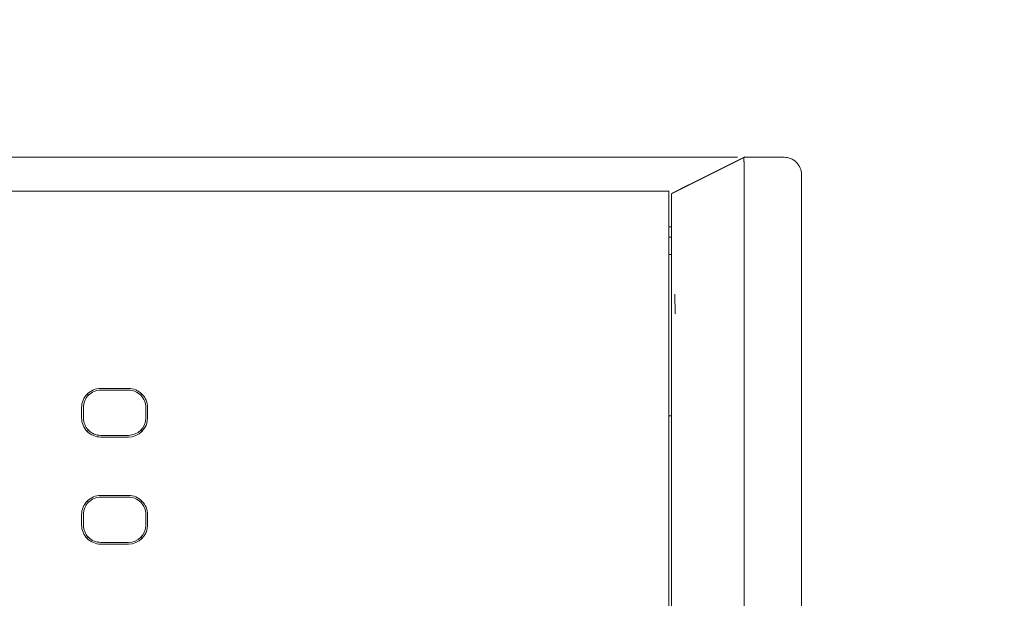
# Model space of a CAD drawing. Header units: millimetres. Extents: x -1114 to 1396, y -630 to 631.
# Tile 460 of 656: x 414 to 443, y -456 to -439. Entities that reach past the tile are written whole.
import ezdxf

# ---------------------------------------------------------------- set-up
doc = ezdxf.new("R2010")
doc.units = ezdxf.units.MM
doc.header["$MEASUREMENT"] = 0

msp = doc.modelspace()

# ---------------------------------------------------------------- linework, layer by layer
at = {"lineweight": 18}
for points, knots in [([(1038.9843, -629.7647), (1038.9843, -629.7647), (-1111.4882, -629.7647), (-1111.4882, -629.7647), (-1111.4882, -629.7647), (-1111.4882, -629.7647), (-1111.4882, 630.7883), (-1111.4882, 630.7883), (-1111.4882, 630.7883), (-1111.4882, 630.7883), (1038.9843, 630.7883), (1038.9843, 630.7883)], [0, 0, 0, 0, 0.3333333, 0.3333333, 0.3333333, 0.3333333, 0.6666667, 0.6666667, 0.6666667, 0.6666667, 1, 1, 1, 1]), ([(430.3991, -443.4076), (429.9166, -443.4076), (429.4403, -443.4076), (428.9543, -443.4076), (428.9543, -443.4076), (428.4985, -443.4076), (428.0342, -443.4076), (427.5956, -443.4076)], [0, 0, 0, 0, 0.5, 0.5, 0.5, 0.5, 1, 1, 1, 1]), ([(434.9691, -443.4076), (434.9307, -443.4076), (434.8877, -443.4076), (434.8399, -443.4076), (434.8399, -443.4076), (434.7921, -443.4076), (434.7396, -443.4076), (434.6822, -443.4076), (434.6822, -443.4076), (434.6249, -443.4076), (434.5627, -443.4076), (434.4957, -443.4076), (434.4957, -443.4076), (434.4623, -443.4076), (434.4276, -443.4076), (434.3917, -443.4076), (434.3917, -443.4076), (434.3557, -443.4076), (434.3185, -443.4076), (434.2804, -443.4076), (434.2804, -443.4076), (434.2042, -443.4076), (434.1241, -443.4076), (434.0404, -443.4076), (434.0404, -443.4076), (433.9567, -443.4076), (433.8694, -443.4076), (433.7783, -443.4076), (433.7783, -443.4076), (433.6873, -443.4076), (433.5927, -443.4076), (433.4943, -443.4076), (433.4943, -443.4076), (433.4451, -443.4076), (433.395, -443.4076), (433.3439, -443.4076), (433.3439, -443.4076), (433.2928, -443.4076), (433.2411, -443.4076), (433.1889, -443.4076), (433.1889, -443.4076), (433.0844, -443.4076), (432.9778, -443.4076), (432.8691, -443.4076), (432.8691, -443.4076), (432.7603, -443.4076), (432.6495, -443.4076), (432.5365, -443.4076), (432.5365, -443.4076), (432.4235, -443.4076), (432.3083, -443.4076), (432.1909, -443.4076), (432.1909, -443.4076), (432.1323, -443.4076), (432.073, -443.4076), (432.0137, -443.4076), (432.0137, -443.4076), (431.9545, -443.4076), (431.8952, -443.4076), (431.8358, -443.4076), (431.8358, -443.4076), (431.5982, -443.4076), (431.359, -443.4076), (431.1191, -443.4076), (431.1191, -443.4076), (430.8792, -443.4076), (430.6388, -443.4076), (430.399, -443.4076)], [0, 0, 0, 0, 0.0588235, 0.0588235, 0.0588235, 0.0588235, 0.1176471, 0.1176471, 0.1176471, 0.1176471, 0.1764706, 0.1764706, 0.1764706, 0.1764706, 0.2352941, 0.2352941, 0.2352941, 0.2352941, 0.2941176, 0.2941176, 0.2941176, 0.2941176, 0.3529412, 0.3529412, 0.3529412, 0.3529412, 0.4117647, 0.4117647, 0.4117647, 0.4117647, 0.4705882, 0.4705882, 0.4705882, 0.4705882, 0.5294118, 0.5294118, 0.5294118, 0.5294118, 0.5882353, 0.5882353, 0.5882353, 0.5882353, 0.6470588, 0.6470588, 0.6470588, 0.6470588, 0.7058824, 0.7058824, 0.7058824, 0.7058824, 0.7647059, 0.7647059, 0.7647059, 0.7647059, 0.8235294, 0.8235294, 0.8235294, 0.8235294, 0.8823529, 0.8823529, 0.8823529, 0.8823529, 0.9411765, 0.9411765, 0.9411765, 0.9411765, 1, 1, 1, 1]), ([(435.1758, -443.4076), (435.1758, -443.4076), (435.1721, -443.4095), (435.1721, -443.4095), (435.1721, -443.4095), (435.1721, -443.4095), (435.1721, -443.4095), (435.1721, -443.4095), (435.1721, -443.4095), (435.1721, -443.4095), (433.0736, -444.4582), (433.0736, -444.4582)], [0, 0, 0, 0, 0.3333333, 0.3333333, 0.3333333, 0.3333333, 0.6666667, 0.6666667, 0.6666667, 0.6666667, 1, 1, 1, 1]), ([(435.168, -443.4076), (435.1701, -443.4076), (435.1696, -443.4105), (435.1682, -443.4162), (435.1682, -443.4162), (435.1668, -443.4219), (435.1645, -443.4303), (435.1629, -443.4415), (435.1629, -443.4415), (435.1612, -443.4528), (435.1601, -443.4667), (435.161, -443.4835), (435.161, -443.4835), (435.1612, -443.4877), (435.1616, -443.492), (435.162, -443.4966), (435.162, -443.4966), (435.1625, -443.5011), (435.1628, -443.5058), (435.1632, -443.5107), (435.1632, -443.5107), (435.164, -443.5204), (435.1646, -443.5309), (435.1652, -443.5421), (435.1652, -443.5421), (435.1658, -443.5533), (435.1662, -443.5651), (435.1666, -443.5777), (435.1666, -443.5777), (435.167, -443.5903), (435.1674, -443.6036), (435.1676, -443.6174), (435.1676, -443.6174), (435.1681, -443.6451), (435.1684, -443.6754), (435.1685, -443.708), (435.1685, -443.708), (435.1686, -443.7734), (435.1681, -443.8486), (435.1677, -443.9336), (435.1677, -443.9336), (435.1676, -443.9549), (435.1676, -443.9768), (435.1675, -443.9993), (435.1675, -443.9993), (435.1674, -444.0218), (435.1674, -444.045), (435.1674, -444.0687), (435.1674, -444.0687), (435.1674, -444.1162), (435.1677, -444.1657), (435.1679, -444.217), (435.1679, -444.217), (435.1682, -444.3196), (435.1681, -444.4298), (435.168, -444.5474), (435.168, -444.5474), (435.168, -444.6062), (435.168, -444.6669), (435.168, -444.7295), (435.168, -444.7295), (435.168, -444.7608), (435.168, -444.7927), (435.168, -444.8249), (435.168, -444.8249), (435.168, -444.8571), (435.168, -444.8896), (435.1681, -444.9224), (435.1681, -444.9224), (435.1681, -445.0536), (435.168, -445.1894), (435.1679, -445.3299)], [0, 0, 0, 0, 0.0555556, 0.0555556, 0.0555556, 0.0555556, 0.1111111, 0.1111111, 0.1111111, 0.1111111, 0.1666667, 0.1666667, 0.1666667, 0.1666667, 0.2222222, 0.2222222, 0.2222222, 0.2222222, 0.2777778, 0.2777778, 0.2777778, 0.2777778, 0.3333333, 0.3333333, 0.3333333, 0.3333333, 0.3888889, 0.3888889, 0.3888889, 0.3888889, 0.4444444, 0.4444444, 0.4444444, 0.4444444, 0.5, 0.5, 0.5, 0.5, 0.5555556, 0.5555556, 0.5555556, 0.5555556, 0.6111111, 0.6111111, 0.6111111, 0.6111111, 0.6666667, 0.6666667, 0.6666667, 0.6666667, 0.7222222, 0.7222222, 0.7222222, 0.7222222, 0.7777778, 0.7777778, 0.7777778, 0.7777778, 0.8333333, 0.8333333, 0.8333333, 0.8333333, 0.8888889, 0.8888889, 0.8888889, 0.8888889, 0.9444444, 0.9444444, 0.9444444, 0.9444444, 1, 1, 1, 1]), ([(435.1758, -443.4076), (435.1789, -443.4076), (435.1748, -443.4076), (435.1712, -443.4076), (435.1712, -443.4076), (435.1676, -443.4076), (435.1645, -443.4076), (435.168, -443.4076)], [0, 0, 0, 0, 0.5, 0.5, 0.5, 0.5, 1, 1, 1, 1]), ([(436.8203, -443.9076), (436.8203, -443.775), (436.7676, -443.6479), (436.6738, -443.5541), (436.6738, -443.5541), (436.5801, -443.4603), (436.4529, -443.4076), (436.3203, -443.4076)], [0, 0, 0, 0, 0.5, 0.5, 0.5, 0.5, 1, 1, 1, 1]), ([(433.0736, -446.8462), (433.0736, -446.7042), (433.0736, -446.5618), (433.0736, -446.42), (433.0736, -446.42), (433.0736, -446.3846), (433.0736, -446.3492), (433.0736, -446.3138), (433.0736, -446.3138), (433.0736, -446.2784), (433.0736, -446.2431), (433.0736, -446.2078), (433.0736, -446.2078), (433.0736, -446.1373), (433.0736, -446.067), (433.0736, -445.9968), (433.0736, -445.9968), (433.0736, -445.9618), (433.0736, -445.9267), (433.0736, -445.8921), (433.0736, -445.8921), (433.0736, -445.8574), (433.0736, -445.8232), (433.0736, -445.7893), (433.0736, -445.7893), (433.0736, -445.7217), (433.0736, -445.6555), (433.0736, -445.5909), (433.0736, -445.5909), (433.0736, -445.5264), (433.0736, -445.4634), (433.0736, -445.402), (433.0736, -445.402), (433.0736, -445.3866), (433.0736, -445.3713), (433.0736, -445.3562), (433.0736, -445.3562), (433.0736, -445.341), (433.0736, -445.326), (433.0736, -445.3111), (433.0736, -445.3111), (433.0736, -445.2813), (433.0736, -445.2522), (433.0736, -445.2238), (433.0736, -445.2238), (433.0736, -445.1669), (433.0736, -445.1127), (433.0736, -445.0611), (433.0736, -445.0611), (433.0736, -445.0095), (433.0736, -444.9605), (433.0736, -444.9142), (433.0736, -444.9142), (433.0736, -444.8911), (433.0736, -444.8686), (433.0736, -444.8469), (433.0736, -444.8469), (433.0736, -444.8251), (433.0736, -444.8043), (433.0736, -444.7844), (433.0736, -444.7844), (433.0736, -444.7445), (433.0736, -444.708), (433.0736, -444.6748), (433.0736, -444.6748), (433.0736, -444.6417), (433.0736, -444.612), (433.0736, -444.5858), (433.0736, -444.5858), (433.0736, -444.5726), (433.0736, -444.5604), (433.0736, -444.5491), (433.0736, -444.5491), (433.0736, -444.5378), (433.0736, -444.5275), (433.0736, -444.5183), (433.0736, -444.5183), (433.0736, -444.4997), (433.0736, -444.4853), (433.0736, -444.4752), (433.0736, -444.4752), (433.0736, -444.4651), (433.0736, -444.4593), (433.0736, -444.4582)], [0, 0, 0, 0, 0.047619, 0.047619, 0.047619, 0.047619, 0.0952381, 0.0952381, 0.0952381, 0.0952381, 0.1428571, 0.1428571, 0.1428571, 0.1428571, 0.1904762, 0.1904762, 0.1904762, 0.1904762, 0.2380952, 0.2380952, 0.2380952, 0.2380952, 0.2857143, 0.2857143, 0.2857143, 0.2857143, 0.3333333, 0.3333333, 0.3333333, 0.3333333, 0.3809524, 0.3809524, 0.3809524, 0.3809524, 0.4285714, 0.4285714, 0.4285714, 0.4285714, 0.4761905, 0.4761905, 0.4761905, 0.4761905, 0.5238095, 0.5238095, 0.5238095, 0.5238095, 0.5714286, 0.5714286, 0.5714286, 0.5714286, 0.6190476, 0.6190476, 0.6190476, 0.6190476, 0.6666667, 0.6666667, 0.6666667, 0.6666667, 0.7142857, 0.7142857, 0.7142857, 0.7142857, 0.7619048, 0.7619048, 0.7619048, 0.7619048, 0.8095238, 0.8095238, 0.8095238, 0.8095238, 0.8571429, 0.8571429, 0.8571429, 0.8571429, 0.9047619, 0.9047619, 0.9047619, 0.9047619, 0.952381, 0.952381, 0.952381, 0.952381, 1, 1, 1, 1]), ([(435.1679, -445.3299), (435.1678, -445.4425), (435.1681, -445.5576), (435.1682, -445.6745), (435.1682, -445.6745), (435.1682, -445.7915), (435.1679, -445.9103), (435.1664, -446.0297)], [0, 0, 0, 0, 0.5, 0.5, 0.5, 0.5, 1, 1, 1, 1]), ([(435.1664, -446.0297), (435.1656, -446.0924), (435.1664, -446.1553), (435.1673, -446.2184), (435.1673, -446.2184), (435.1683, -446.2814), (435.1693, -446.3446), (435.1683, -446.4076)], [0, 0, 0, 0, 0.5, 0.5, 0.5, 0.5, 1, 1, 1, 1]), ([(435.1706, -446.7514), (435.1708, -446.6941), (435.1698, -446.6368), (435.1689, -446.5795), (435.1689, -446.5795), (435.1681, -446.5222), (435.1674, -446.4649), (435.1683, -446.4076)], [0, 0, 0, 0, 0.5, 0.5, 0.5, 0.5, 1, 1, 1, 1]), ([(433.0736, -447.9841), (433.0736, -447.9841), (433.0736, -447.984), (433.0736, -447.984), (433.0736, -447.984), (433.0736, -447.7954), (433.0736, -447.6054), (433.0736, -447.4158)], [0, 0, 0, 0, 0.5, 0.5, 0.5, 0.5, 1, 1, 1, 1]), ([(435.1721, -495.2972), (435.1653, -494.7984), (435.1676, -494.2995), (435.1682, -493.8007), (435.1682, -493.8007), (435.1687, -493.3018), (435.1682, -492.803), (435.168, -492.3041), (435.168, -492.3041), (435.1678, -491.8053), (435.1679, -491.3064), (435.1679, -490.8076), (435.1679, -490.8076), (435.1679, -490.3087), (435.1679, -489.8099), (435.1679, -489.311), (435.1679, -489.311), (435.1679, -487.3156), (435.168, -485.3202), (435.168, -483.3248), (435.168, -483.3248), (435.1681, -479.334), (435.1681, -475.3432), (435.1681, -471.3524), (435.1681, -471.3524), (435.1681, -467.3616), (435.168, -463.3708), (435.168, -459.38), (435.168, -459.38), (435.168, -458.3823), (435.168, -457.3846), (435.168, -456.3869), (435.168, -456.3869), (435.1679, -455.3892), (435.1679, -454.3915), (435.168, -453.3938), (435.168, -453.3938), (435.168, -452.3961), (435.1684, -451.3984), (435.1682, -450.4007), (435.1682, -450.4007), (435.1682, -450.1513), (435.1682, -449.9019), (435.1681, -449.6525), (435.1681, -449.6525), (435.1679, -449.403), (435.1678, -449.1536), (435.1677, -448.9042), (435.1677, -448.9042), (435.1675, -448.4053), (435.1675, -447.9065), (435.1686, -447.4076)], [0, 0, 0, 0, 0.0769231, 0.0769231, 0.0769231, 0.0769231, 0.1538462, 0.1538462, 0.1538462, 0.1538462, 0.2307692, 0.2307692, 0.2307692, 0.2307692, 0.3076923, 0.3076923, 0.3076923, 0.3076923, 0.3846154, 0.3846154, 0.3846154, 0.3846154, 0.4615385, 0.4615385, 0.4615385, 0.4615385, 0.5384615, 0.5384615, 0.5384615, 0.5384615, 0.6153846, 0.6153846, 0.6153846, 0.6153846, 0.6923077, 0.6923077, 0.6923077, 0.6923077, 0.7692308, 0.7692308, 0.7692308, 0.7692308, 0.8461538, 0.8461538, 0.8461538, 0.8461538, 0.9230769, 0.9230769, 0.9230769, 0.9230769, 1, 1, 1, 1]), ([(433.0736, -494.6817), (433.0736, -494.1953), (433.0736, -493.7089), (433.0736, -493.2224), (433.0736, -493.2224), (433.0736, -492.736), (433.0736, -492.2496), (433.0736, -491.7631), (433.0736, -491.7631), (433.0736, -490.7903), (433.0736, -489.8174), (433.0736, -488.8445), (433.0736, -488.8445), (433.0736, -486.8988), (433.0736, -484.9531), (433.0736, -483.0073), (433.0736, -483.0073), (433.0736, -479.1159), (433.0736, -475.2244), (433.0736, -471.3329), (433.0736, -471.3329), (433.0736, -467.4415), (433.0736, -463.55), (433.0736, -459.6585), (433.0736, -459.6585), (433.0736, -457.7128), (433.0736, -455.7671), (433.0736, -453.8213), (433.0736, -453.8213), (433.0736, -452.8485), (433.0736, -451.8756), (433.0736, -450.9027), (433.0736, -450.9027), (433.0736, -449.9299), (433.0736, -448.957), (433.0736, -447.9841)], [0, 0, 0, 0, 0.1111111, 0.1111111, 0.1111111, 0.1111111, 0.2222222, 0.2222222, 0.2222222, 0.2222222, 0.3333333, 0.3333333, 0.3333333, 0.3333333, 0.4444444, 0.4444444, 0.4444444, 0.4444444, 0.5555556, 0.5555556, 0.5555556, 0.5555556, 0.6666667, 0.6666667, 0.6666667, 0.6666667, 0.7777778, 0.7777778, 0.7777778, 0.7777778, 0.8888889, 0.8888889, 0.8888889, 0.8888889, 1, 1, 1, 1]), ([(416.6318, -450.0654), (416.486, -450.0654), (416.346, -450.1234), (416.2429, -450.2265), (416.2429, -450.2265), (416.1397, -450.3297), (416.0818, -450.4696), (416.0818, -450.6155)], [0, 0, 0, 0, 0.5, 0.5, 0.5, 0.5, 1, 1, 1, 1]), ([(416.6318, -450.1155), (416.4992, -450.1155), (416.3721, -450.1682), (416.2783, -450.2619), (416.2783, -450.2619), (416.1845, -450.3557), (416.1318, -450.4829), (416.1318, -450.6155)], [0, 0, 0, 0, 0.5, 0.5, 0.5, 0.5, 1, 1, 1, 1]), ([(417.9819, -450.6155), (417.9819, -450.4696), (417.924, -450.3297), (417.8208, -450.2265), (417.8208, -450.2265), (417.7176, -450.1234), (417.5777, -450.0654), (417.4318, -450.0654)], [0, 0, 0, 0, 0.5, 0.5, 0.5, 0.5, 1, 1, 1, 1]), ([(417.9318, -450.6155), (417.9318, -450.4829), (417.8792, -450.3557), (417.7854, -450.2619), (417.7854, -450.2619), (417.6916, -450.1682), (417.5645, -450.1155), (417.4318, -450.1155)], [0, 0, 0, 0, 0.5, 0.5, 0.5, 0.5, 1, 1, 1, 1]), ([(416.0818, -450.9155), (416.0818, -451.0614), (416.1397, -451.2013), (416.2429, -451.3045), (416.2429, -451.3045), (416.346, -451.4076), (416.486, -451.4656), (416.6318, -451.4656)], [0, 0, 0, 0, 0.5, 0.5, 0.5, 0.5, 1, 1, 1, 1]), ([(416.1318, -450.9155), (416.1318, -451.0481), (416.1845, -451.1753), (416.2783, -451.2691), (416.2783, -451.2691), (416.3721, -451.3628), (416.4992, -451.4155), (416.6318, -451.4155)], [0, 0, 0, 0, 0.5, 0.5, 0.5, 0.5, 1, 1, 1, 1]), ([(416.6318, -453.1479), (416.486, -453.1479), (416.346, -453.2059), (416.2429, -453.309), (416.2429, -453.309), (416.1397, -453.4122), (416.0818, -453.5521), (416.0818, -453.698)], [0, 0, 0, 0, 0.5, 0.5, 0.5, 0.5, 1, 1, 1, 1]), ([(416.6318, -453.198), (416.4992, -453.198), (416.3721, -453.2507), (416.2783, -453.3444), (416.2783, -453.3444), (416.1845, -453.4382), (416.1318, -453.5654), (416.1318, -453.698)], [0, 0, 0, 0, 0.5, 0.5, 0.5, 0.5, 1, 1, 1, 1]), ([(417.9819, -453.698), (417.9819, -453.5521), (417.924, -453.4122), (417.8208, -453.309), (417.8208, -453.309), (417.7176, -453.2059), (417.5777, -453.1479), (417.4318, -453.1479)], [0, 0, 0, 0, 0.5, 0.5, 0.5, 0.5, 1, 1, 1, 1]), ([(417.9318, -453.698), (417.9318, -453.5654), (417.8792, -453.4382), (417.7854, -453.3444), (417.7854, -453.3444), (417.6916, -453.2507), (417.5645, -453.198), (417.4318, -453.198)], [0, 0, 0, 0, 0.5, 0.5, 0.5, 0.5, 1, 1, 1, 1]), ([(416.0818, -453.998), (416.0818, -454.1439), (416.1397, -454.2838), (416.2429, -454.387), (416.2429, -454.387), (416.346, -454.4901), (416.486, -454.5481), (416.6318, -454.5481)], [0, 0, 0, 0, 0.5, 0.5, 0.5, 0.5, 1, 1, 1, 1]), ([(416.1318, -453.998), (416.1318, -454.1306), (416.1845, -454.2578), (416.2783, -454.3516), (416.2783, -454.3516), (416.3721, -454.4453), (416.4992, -454.498), (416.6318, -454.498)], [0, 0, 0, 0, 0.5, 0.5, 0.5, 0.5, 1, 1, 1, 1])]:
    msp.add_open_spline(points, degree=3, knots=knots, dxfattribs=at)
for points in [[(409.9144, -443.4076), (409.9144, -443.4076), (427.5956, -443.4076), (427.5956, -443.4076)], [(435.1872, -443.3977), (435.1872, -443.3977), (433.483, -444.2509), (433.483, -444.2509)], [(434.9691, -443.4076), (434.9691, -443.4076), (434.9791, -443.4076), (434.9791, -443.4076)], [(435.168, -443.4076), (435.168, -443.4076), (436.3203, -443.4076), (436.3203, -443.4076)], [(435.1682, -443.4076), (435.1682, -443.4076), (436.3203, -443.4076), (436.3203, -443.4076)], [(436.8203, -443.9076), (436.8203, -443.9076), (436.8203, -446.4076), (436.8203, -446.4076)], [(433.5658, -444.2009), (433.5658, -444.2009), (433.0734, -444.4549), (433.0734, -444.4549)], [(376.79, -444.386), (376.79, -444.386), (432.9956, -444.386), (432.9956, -444.386)], [(432.9956, -444.386), (432.9956, -444.386), (376.79, -444.386), (376.79, -444.386)], [(432.9956, -444.386), (432.9956, -444.386), (432.9956, -446.386), (432.9956, -446.386)], [(433.4815, -444.2516), (433.4815, -444.2516), (433.4847, -444.25), (433.4847, -444.25)], [(432.9956, -445.4076), (432.9956, -445.4076), (433.0736, -445.4076), (433.0736, -445.4076)], [(433.0733, -445.7076), (433.0733, -445.7076), (432.9955, -445.7076), (432.9955, -445.7076)], [(433.0735, -446.2076), (433.0735, -446.2076), (432.9953, -446.2076), (432.9953, -446.2076)], [(432.9956, -446.386), (432.9956, -446.386), (432.9956, -496.386), (432.9956, -496.386)], [(436.8203, -496.4076), (436.8203, -496.4076), (436.8203, -446.4076), (436.8203, -446.4076)], [(436.8203, -446.4076), (436.8203, -446.4076), (436.8203, -496.4076), (436.8203, -496.4076)], [(435.1686, -447.4076), (435.169, -447.1889), (435.1697, -446.9702), (435.1706, -446.7514)], [(433.0736, -447.4158), (433.0736, -447.2263), (433.0736, -447.0364), (433.0736, -446.8462)], [(433.1706, -447.3516), (433.1706, -447.3516), (433.1856, -447.9182), (433.1856, -447.9182)], [(416.6318, -450.0654), (416.6318, -450.0654), (417.4318, -450.0654), (417.4318, -450.0654)], [(416.6318, -450.1155), (416.6318, -450.1155), (417.4318, -450.1155), (417.4318, -450.1155)], [(416.2407, -450.2244), (416.2407, -450.2244), (416.2783, -450.2619), (416.2783, -450.2619)], [(417.7854, -450.2619), (417.7854, -450.2619), (417.823, -450.2244), (417.823, -450.2244)], [(416.0818, -450.6155), (416.0818, -450.6155), (416.0818, -450.9155), (416.0818, -450.9155)], [(416.1318, -450.9155), (416.1318, -450.9155), (416.1318, -450.6155), (416.1318, -450.6155)], [(417.9318, -450.6155), (417.9318, -450.6155), (417.9318, -450.9155), (417.9318, -450.9155)], [(417.9819, -450.9155), (417.9819, -450.9155), (417.9819, -450.6155), (417.9819, -450.6155)], [(417.4318, -451.4155), (417.708, -451.4155), (417.9318, -451.1916), (417.9318, -450.9155)], [(417.4318, -451.4656), (417.7356, -451.4656), (417.9819, -451.2193), (417.9819, -450.9155)], [(433.0728, -450.8576), (433.0728, -450.8576), (432.9947, -450.8576), (432.9947, -450.8576)], [(416.2783, -451.2691), (416.2783, -451.2691), (416.2407, -451.3066), (416.2407, -451.3066)], [(417.7854, -451.2691), (417.7854, -451.2691), (417.823, -451.3066), (417.823, -451.3066)], [(417.4318, -451.4155), (417.4318, -451.4155), (416.6318, -451.4155), (416.6318, -451.4155)], [(416.6318, -451.4656), (416.6318, -451.4656), (417.4318, -451.4656), (417.4318, -451.4656)], [(416.2783, -453.3444), (416.2783, -453.3444), (416.2407, -453.3069), (416.2407, -453.3069)], [(416.6318, -453.1479), (416.6318, -453.1479), (417.4318, -453.1479), (417.4318, -453.1479)], [(416.6318, -453.198), (416.6318, -453.198), (417.4318, -453.198), (417.4318, -453.198)], [(417.7854, -453.3444), (417.7854, -453.3444), (417.823, -453.3069), (417.823, -453.3069)], [(416.0818, -453.698), (416.0818, -453.698), (416.0818, -453.998), (416.0818, -453.998)], [(416.1318, -453.998), (416.1318, -453.998), (416.1318, -453.698), (416.1318, -453.698)], [(417.9318, -453.698), (417.9318, -453.698), (417.9318, -453.998), (417.9318, -453.998)], [(417.9819, -453.698), (417.9819, -453.698), (417.9819, -453.998), (417.9819, -453.998)], [(417.4318, -454.5481), (417.7356, -454.5481), (417.9819, -454.3018), (417.9819, -453.998)], [(417.4318, -454.498), (417.708, -454.498), (417.9318, -454.2741), (417.9318, -453.998)], [(416.2407, -454.3891), (416.2407, -454.3891), (416.2783, -454.3516), (416.2783, -454.3516)], [(417.823, -454.3891), (417.823, -454.3891), (417.7854, -454.3516), (417.7854, -454.3516)], [(417.4318, -454.498), (417.4318, -454.498), (416.6318, -454.498), (416.6318, -454.498)], [(416.6318, -454.5481), (416.6318, -454.5481), (417.4318, -454.5481), (417.4318, -454.5481)]]:
    msp.add_open_spline(points, degree=3, dxfattribs=at)

doc.saveas('drawing.dxf')
